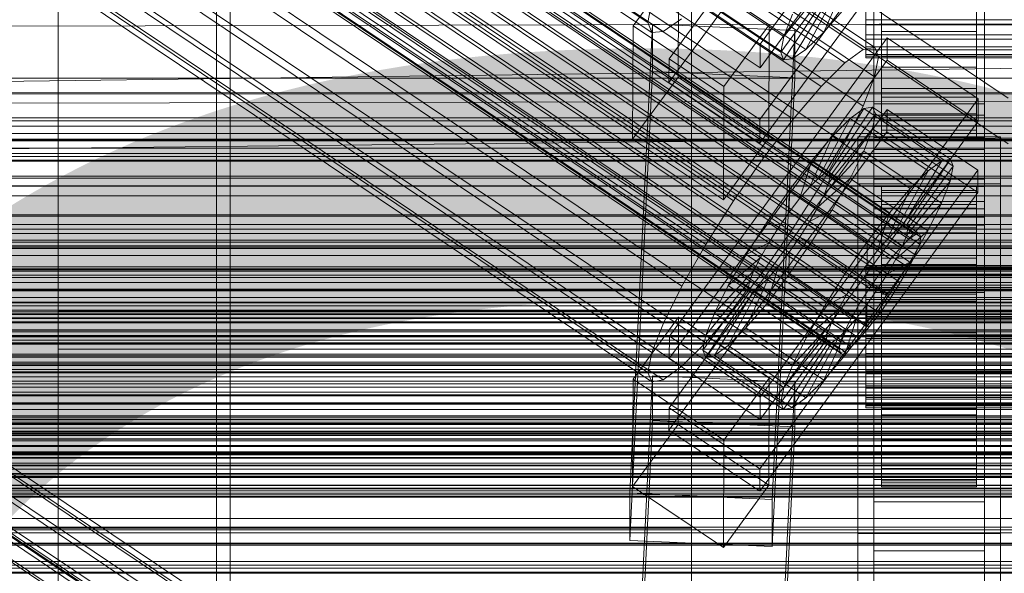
# Model space of a CAD drawing. Header units: millimetres. Extents: x -4395 to 65662, y -65530 to 6847.
# Tile 432 of 656: x -255 to -130, y -33286 to -33216. Entities that reach past the tile are written whole.
import ezdxf

# ---------------------------------------------------------------- set-up
doc = ezdxf.new("R2010")
doc.units = ezdxf.units.MM
for name, color, linetype, lineweight in [('COTAS_O', 1, 'Continuous', 0), ('COTAS_P', 1, 'Continuous', 0), ('frontal_C01', 7, 'Continuous', 0), ('frontal_C02', 7, 'Continuous', 0), ('frontal_C03', 7, 'Continuous', 0), ('frontal_dosificador', 7, 'Continuous', 0), ('frontal_secador', 7, 'Continuous', 0)]:
    doc.layers.add(name, color=color, linetype=linetype, lineweight=lineweight)
doc.dimstyles.new('R19_100', dxfattribs={"dimtxt": 250, "dimasz": 150, "dimexe": 150, "dimexo": 80, "dimgap": 100, "dimtad": 1, "dimtih": 1, "dimtoh": 1, "dimdsep": 46, "dimcen": 0.09, "dimadec": 0, "dimazin": 0, "dimtfac": 1, "dimtdec": 4, "dimtofl": 0, "dimtmove": 0, "dimatfit": 3, "dimfxl": 1, "dimtolj": 1, "dimtzin": 0, "dimarcsym": 0})

# ---------------------------------------------------------------- blocks, each defined once
blk = doc.blocks.new('DIM_R33_44')
at = {"layer": 'COTAS_P'}
for p, q in [((-150, -32200), (550, -32200)), ((550, -32200), (505, -32350)), ((550, -34800), (550, -32200)), ((550, -32200), (595, -32350)), ((550, -34800), (505, -34650)), ((550, -34800), (595, -34650)), ((-150, -34800), (550, -34800))]:
    blk.add_line(p, q, dxfattribs=at)
blk.add_text('2600 P', height=250, rotation=90, dxfattribs=at).set_placement((450, -33500))
blk = doc.blocks.new('DIM_R33_46')
at = {"layer": 'COTAS_O'}
for p, q in [((-650, -33700), (50, -33700)), ((50, -33700), (5, -33850)), ((50, -34900), (50, -33700)), ((50, -33700), (95, -33850)), ((50, -34900), (5, -34750)), ((50, -34900), (95, -34750)), ((-650, -34900), (50, -34900))]:
    blk.add_line(p, q, dxfattribs=at)
blk.add_text('1200 O', height=250, rotation=90, dxfattribs=at).set_placement((-50, -34300))

msp = doc.modelspace()

# ---------------------------------------------------------------- linework, layer by layer
at = {"layer": 'frontal_C01'}
for p, q in [((-332.629, -33095.655), (-148.32, -33219.524)), ((-331.181, -33095.391), (-146.872, -33219.26)), ((-330.692, -33096.566), (-146.383, -33220.436)), ((-334.938, -33097.342), (-150.629, -33221.211)), ((-355.53, -33099.219), (-141.731, -33242.907)), ((-355.017, -33099.125), (-141.218, -33242.813)), ((-331.197, -33099.102), (-146.887, -33222.971)), ((-356.348, -33099.816), (-142.549, -33243.505)), ((-355.022, -33100.44), (-141.224, -33244.128)), ((-354.844, -33099.541), (-141.045, -33243.23)), ((-337.95, -33100.335), (-153.641, -33224.205)), ((-357.415, -33100.877), (-143.617, -33244.565)), ((-355.541, -33101.759), (-141.742, -33245.447)), ((-358.659, -33102.328), (-144.861, -33246.017)), ((-332.659, -33102.824), (-148.35, -33226.694)), ((-146.196, -33247.76), (-359.995, -33104.072)), ((-356.363, -33103.409), (-142.565, -33247.097)), ((-341.461, -33104.432), (-157.152, -33228.301)), ((-357.434, -33105.277), (-143.635, -33248.965)), ((-361.332, -33105.989), (-147.533, -33249.677)), ((-362.578, -33107.948), (-148.779, -33251.636)), ((-358.68, -33107.236), (-144.881, -33250.924)), ((-334.981, -33107.481), (-150.672, -33231.35)), ((-360.017, -33109.153), (-146.218, -33252.841)), ((-160.922, -33233.222), (-345.231, -33109.353)), ((-363.648, -33109.816), (-149.85, -33253.504)), ((-364.471, -33111.466), (-150.672, -33255.154)), ((-361.352, -33110.896), (-147.554, -33254.584)), ((-364.989, -33112.785), (-151.191, -33256.473)), ((-362.596, -33112.348), (-148.798, -33256.036)), ((-338.003, -33112.753), (-153.694, -33236.622)), ((-365.168, -33113.683), (-151.369, -33257.372)), ((-364.995, -33114.1), (-151.196, -33257.788)), ((-364.482, -33114.006), (-150.683, -33257.694)), ((-363.664, -33113.408), (-149.865, -33257.097)), ((-349.002, -33114.762), (-164.693, -33238.631)), ((-341.52, -33118.282), (-157.211, -33242.151)), ((-352.519, -33120.291), (-168.21, -33244.16)), ((-345.291, -33123.691), (-160.982, -33247.56)), ((-355.541, -33125.563), (-171.232, -33249.432)), ((-349.061, -33128.612), (-164.752, -33252.481)), ((-357.863, -33130.219), (-173.554, -33254.089)), ((-352.572, -33132.708), (-168.263, -33256.578)), ((-359.326, -33133.942), (-175.016, -33257.811)), ((-359.83, -33136.477), (-175.521, -33260.347)), ((-355.584, -33135.702), (-171.275, -33259.571)), ((-359.341, -33137.653), (-175.032, -33261.522)), ((-357.893, -33137.388), (-173.584, -33261.258)), ((-130, -33225.672), (-228.298, -33159.609)), ((-228.298, -33159.609), (-228.298, -33285.886)), ((-228.298, -33291.645), (-228.298, -33165.368)), ((-228.298, -33165.368), (-130, -33231.431)), ((-172.809, -33255.757), (-145.277, -33218.045)), ((-145.289, -33220.868), (-145.277, -33218.045)), ((-145.277, -33218.045), (-133.809, -33225.753)), ((-150.629, -33221.211), (-148.32, -33219.524)), ((-148.32, -33219.524), (-146.872, -33219.26)), ((-146.872, -33219.26), (-146.383, -33220.436)), ((-145.289, -33220.868), (-172.821, -33258.579)), ((-153.641, -33224.205), (-150.629, -33221.211)), ((-146.383, -33220.436), (-146.887, -33222.971)), ((-133.821, -33228.575), (-145.289, -33220.868)), ((-332.629, -33221.933), (-148.32, -33345.802)), ((-331.181, -33221.668), (-146.872, -33345.538)), ((-334.938, -33223.619), (-150.629, -33347.489)), ((-330.692, -33222.844), (-146.383, -33346.713)), ((-146.887, -33222.971), (-148.35, -33226.694)), ((-157.152, -33228.301), (-153.641, -33224.205)), ((-331.197, -33225.379), (-146.887, -33349.249)), ((-133.809, -33225.753), (-161.341, -33263.464)), ((-133.809, -33225.753), (-133.821, -33228.575)), ((-337.95, -33226.613), (-153.641, -33350.482)), ((-172.847, -33264.789), (-145.315, -33227.077)), ((-153.199, -33235.2), (-148.226, -33226.984)), ((-152.686, -33235.106), (-147.143, -33226.786)), ((-148.35, -33226.694), (-150.672, -33231.35)), ((-148.226, -33226.984), (-149.953, -33228.246)), ((-147.143, -33226.786), (-148.226, -33226.984)), ((-148.226, -33226.984), (-138.396, -33233.591)), ((-147.143, -33226.786), (-137.313, -33233.393)), ((-146.777, -33227.666), (-147.143, -33226.786)), ((-145.327, -33229.9), (-145.315, -33227.077)), ((-145.315, -33227.077), (-133.847, -33234.785)), ((-161.353, -33266.287), (-133.821, -33228.575)), ((-160.922, -33233.222), (-157.152, -33228.301)), ((-154.017, -33235.797), (-149.953, -33228.246)), ((-152.513, -33235.522), (-146.777, -33227.666)), ((-149.953, -33228.246), (-152.207, -33230.485)), ((-149.953, -33228.246), (-140.123, -33234.852)), ((-147.155, -33229.562), (-146.777, -33227.666)), ((-147, -33230.629), (-147, -33227.806)), ((-147, -33227.806), (-133, -33227.806)), ((-147, -33273.855), (-147, -33227.806)), ((-146.777, -33227.666), (-136.948, -33234.272)), ((-133, -33227.806), (-133, -33230.629)), ((-133, -33227.806), (-133, -33273.855)), ((-332.659, -33229.102), (-148.35, -33352.971)), ((-145.327, -33229.9), (-172.859, -33267.611)), ((-152.692, -33236.421), (-147.155, -33229.562)), ((-148.249, -33232.347), (-147.155, -33229.562)), ((-147.155, -33229.562), (-137.325, -33236.169)), ((-133.859, -33237.607), (-145.327, -33229.9)), ((-155.085, -33236.858), (-152.207, -33230.485)), ((-152.207, -33230.485), (-154.833, -33233.55)), ((-152.207, -33230.485), (-142.377, -33237.092)), ((-133, -33230.629), (-147, -33230.629)), ((-147, -33230.629), (-147, -33276.677)), ((-133, -33276.677), (-133, -33230.629)), ((-150.672, -33231.35), (-153.694, -33236.622)), ((-153.21, -33237.74), (-148.249, -33232.347)), ((-149.985, -33235.83), (-148.249, -33232.347)), ((-148.249, -33232.347), (-138.419, -33238.954)), ((300, -33233.648), (-300, -33233.648)), ((-164.693, -33238.631), (-160.922, -33233.222)), ((-154.833, -33233.55), (-157.653, -33237.23)), ((-156.329, -33238.309), (-154.833, -33233.55)), ((-154.833, -33233.55), (-145.003, -33240.156)), ((-138.396, -33233.591), (-143.369, -33241.806)), ((-137.313, -33233.393), (-142.856, -33241.712)), ((-140.123, -33234.852), (-138.396, -33233.591)), ((-138.396, -33233.591), (-137.313, -33233.393)), ((-137.313, -33233.393), (-136.948, -33234.272)), ((-133.847, -33234.785), (-161.379, -33272.496)), ((-140.123, -33234.852), (-144.188, -33242.403)), ((-136.948, -33234.272), (-142.683, -33242.129)), ((-142.377, -33237.092), (-140.123, -33234.852)), ((-136.948, -33234.272), (-137.325, -33236.169)), ((-133.847, -33234.785), (-133.859, -33237.607)), ((-155.085, -33236.858), (-154.017, -33235.797)), ((-154.033, -33239.39), (-149.985, -33235.83)), ((-154.017, -33235.797), (-153.199, -33235.2)), ((-144.188, -33242.403), (-154.017, -33235.797)), ((-153.199, -33235.2), (-152.686, -33235.106)), ((-143.369, -33241.806), (-153.199, -33235.2)), ((-152.513, -33235.522), (-152.692, -33236.421)), ((-142.856, -33241.712), (-152.686, -33235.106)), ((-152.686, -33235.106), (-152.513, -33235.522)), ((-142.683, -33242.129), (-152.513, -33235.522)), ((-152.246, -33239.774), (-149.985, -33235.83)), ((-149.985, -33235.83), (-140.156, -33242.436)), ((-137.325, -33236.169), (-142.862, -33243.027)), ((-137.325, -33236.169), (-138.419, -33238.954)), ((-157.653, -33237.23), (-160.474, -33241.277)), ((-157.653, -33237.23), (-157.665, -33240.053)), ((-147.823, -33243.837), (-157.653, -33237.23)), ((-153.694, -33236.622), (-157.211, -33242.151)), ((-156.329, -33238.309), (-155.085, -33236.858)), ((-145.255, -33243.464), (-155.085, -33236.858)), ((-152.692, -33236.421), (-153.21, -33237.74)), ((-142.862, -33243.027), (-152.692, -33236.421)), ((-147, -33239.661), (-147, -33236.839)), ((-147, -33236.839), (-133, -33236.839)), ((-147, -33282.887), (-147, -33236.839)), ((-146, -33246.801), (-146, -33236.804)), ((-146, -33236.804), (-146, -33237.332)), ((-146, -33236.804), (-134, -33236.804)), ((-146, -33237.571), (-146, -33236.804)), ((-146, -33247.051), (-146, -33237.332)), ((-146, -33237.332), (-146, -33239.118)), ((-146, -33237.332), (-134, -33237.332)), ((-142.377, -33237.092), (-145.255, -33243.464)), ((-145.003, -33240.156), (-142.377, -33237.092)), ((-134, -33237.332), (-134, -33236.804)), ((-134, -33236.804), (-134, -33246.801)), ((-134, -33236.804), (-134, -33237.571)), ((-134, -33239.118), (-134, -33237.332)), ((-134, -33237.332), (-134, -33247.051)), ((-133, -33236.839), (-133, -33239.661)), ((-133, -33236.839), (-133, -33282.887)), ((300, -33238.029), (-300, -33238.029)), ((-168.21, -33244.16), (-164.693, -33238.631)), ((-161.391, -33275.319), (-133.859, -33237.607)), ((-157.665, -33240.053), (-156.329, -33238.309)), ((-146.499, -33244.916), (-156.329, -33238.309)), ((-153.21, -33237.74), (-154.033, -33239.39)), ((-143.38, -33244.346), (-153.21, -33237.74)), ((-146, -33247.164), (-146, -33237.571)), ((-146, -33237.571), (-134, -33237.571)), ((-146, -33239.58), (-146, -33237.571)), ((-134, -33237.571), (-134, -33247.164)), ((-134, -33237.571), (-134, -33239.58)), ((-154.033, -33239.39), (-155.103, -33241.258)), ((-155.103, -33241.258), (-152.246, -33239.774)), ((-154.877, -33243.91), (-152.246, -33239.774)), ((-144.203, -33245.996), (-154.033, -33239.39)), ((-152.246, -33239.774), (-142.416, -33246.38)), ((-133, -33239.661), (-147, -33239.661)), ((-147, -33239.661), (-147, -33285.709)), ((-146, -33247.897), (-146, -33239.118)), ((-146, -33239.118), (-146, -33242.04)), ((-146, -33239.118), (-134, -33239.118)), ((-146, -33248.116), (-146, -33239.58)), ((-146, -33239.58), (-134, -33239.58)), ((-146, -33242.694), (-146, -33239.58)), ((-138.419, -33238.954), (-143.38, -33244.346)), ((-138.419, -33238.954), (-140.156, -33242.436)), ((-134, -33242.04), (-134, -33239.118)), ((-134, -33239.118), (-134, -33247.897)), ((-134, -33239.58), (-134, -33248.116)), ((-134, -33239.58), (-134, -33242.694)), ((-133, -33285.709), (-133, -33239.661)), ((-159.001, -33241.97), (-157.665, -33240.053)), ((-157.665, -33240.053), (-147.835, -33246.659)), ((-147.823, -33243.837), (-145.003, -33240.156)), ((-145.003, -33240.156), (-146.499, -33244.916)), ((-160.474, -33241.277), (-163.105, -33245.413)), ((-157.211, -33242.151), (-160.982, -33247.56)), ((-159.001, -33241.97), (-160.474, -33241.277)), ((-160.474, -33241.277), (-150.644, -33247.883)), ((-160.247, -33243.929), (-159.001, -33241.97)), ((-149.171, -33248.576), (-159.001, -33241.97)), ((-155.103, -33241.258), (-156.35, -33243.217)), ((-145.274, -33247.864), (-155.103, -33241.258)), ((-146, -33249.282), (-146, -33242.04)), ((-146, -33242.04), (-146, -33245.901)), ((-146, -33242.04), (-134, -33242.04)), ((-144.188, -33242.403), (-145.255, -33243.464)), ((-140.156, -33242.436), (-144.203, -33245.996)), ((-143.369, -33241.806), (-144.188, -33242.403)), ((-142.856, -33241.712), (-143.369, -33241.806)), ((-142.862, -33243.027), (-142.683, -33242.129)), ((-142.683, -33242.129), (-142.856, -33241.712)), ((-140.156, -33242.436), (-142.416, -33246.38)), ((-134, -33245.901), (-134, -33242.04)), ((-134, -33242.04), (-134, -33249.282)), ((-156.35, -33243.217), (-157.686, -33245.134)), ((-156.35, -33243.217), (-154.877, -33243.91)), ((-146.52, -33249.823), (-156.35, -33243.217)), ((-145.255, -33243.464), (-146.499, -33244.916)), ((-146, -33249.591), (-146, -33242.694)), ((-146, -33242.694), (-134, -33242.694)), ((-146, -33246.702), (-146, -33242.694)), ((-143.617, -33244.565), (-142.549, -33243.505)), ((-143.38, -33244.346), (-142.862, -33243.027)), ((-142.549, -33243.505), (-141.731, -33242.907)), ((-141.731, -33242.907), (-141.218, -33242.813)), ((-141.045, -33243.23), (-141.224, -33244.128)), ((-141.218, -33242.813), (-141.045, -33243.23)), ((-134, -33242.694), (-134, -33249.591)), ((-134, -33242.694), (-134, -33246.702)), ((-171.232, -33249.432), (-168.21, -33244.16)), ((-160.247, -33243.929), (-163.105, -33245.413)), ((-161.318, -33245.797), (-160.247, -33243.929)), ((-150.417, -33250.535), (-160.247, -33243.929)), ((-157.698, -33247.956), (-154.877, -33243.91)), ((-154.877, -33243.91), (-145.047, -33250.516)), ((-150.644, -33247.883), (-147.823, -33243.837)), ((-147.835, -33246.659), (-147.823, -33243.837)), ((-146.499, -33244.916), (-147.835, -33246.659)), ((-144.861, -33246.017), (-143.617, -33244.565)), ((-144.203, -33245.996), (-143.38, -33244.346)), ((-141.224, -33244.128), (-141.742, -33245.447)), ((-163.105, -33245.413), (-165.365, -33249.356)), ((-161.318, -33245.797), (-165.365, -33249.356)), ((-163.105, -33245.413), (-153.275, -33252.019)), ((-162.14, -33247.447), (-161.318, -33245.797)), ((-151.488, -33252.403), (-161.318, -33245.797)), ((-157.686, -33245.134), (-159.022, -33246.877)), ((-157.686, -33245.134), (-157.698, -33247.956)), ((-147.856, -33251.74), (-157.686, -33245.134)), ((-146.196, -33247.76), (-144.861, -33246.017)), ((-146, -33251.11), (-146, -33245.901)), ((-146, -33245.901), (-146, -33250.436)), ((-146, -33245.901), (-134, -33245.901)), ((-145.274, -33247.864), (-144.203, -33245.996)), ((-141.742, -33245.447), (-142.565, -33247.097)), ((-134, -33250.436), (-134, -33245.901)), ((-134, -33245.901), (-134, -33251.11)), ((-162.14, -33247.447), (-167.102, -33252.839)), ((-162.659, -33248.766), (-162.14, -33247.447)), ((-152.311, -33254.053), (-162.14, -33247.447)), ((-159.022, -33246.877), (-160.518, -33251.637)), ((-159.022, -33246.877), (-160.266, -33248.329)), ((-149.192, -33253.483), (-159.022, -33246.877)), ((-147.835, -33246.659), (-149.171, -33248.576)), ((-148, -33247.164), (-148, -33246.801)), ((-148, -33246.801), (-148, -33247.051)), ((-148, -33246.801), (148, -33246.801)), ((-148, -33247.051), (-148, -33247.897)), ((-148, -33247.051), (148, -33247.051)), ((-148, -33248.116), (-148, -33247.164)), ((-148, -33247.164), (148, -33247.164)), ((-146, -33251.49), (-146, -33246.702)), ((-146, -33246.702), (-134, -33246.702)), ((-146, -33251.329), (-146, -33246.702)), ((-146, -33247.051), (-146, -33246.801)), ((-134, -33246.801), (-146, -33246.801)), ((-146, -33246.801), (-146, -33247.164)), ((-146, -33247.897), (-146, -33247.051)), ((-134, -33247.051), (-146, -33247.051)), ((-134, -33247.164), (-146, -33247.164)), ((-146, -33247.164), (-146, -33248.116)), ((-142.416, -33246.38), (-145.274, -33247.864)), ((-142.416, -33246.38), (-145.047, -33250.516)), ((-142.565, -33247.097), (-143.635, -33248.965)), ((-134, -33246.702), (-134, -33251.49)), ((-134, -33246.702), (-134, -33251.329)), ((-134, -33246.801), (-134, -33247.051)), ((-134, -33247.164), (-134, -33246.801)), ((-134, -33247.051), (-134, -33247.897)), ((-134, -33248.116), (-134, -33247.164)), ((-160.982, -33247.56), (-164.752, -33252.481)), ((-160.266, -33248.329), (-163.144, -33254.701)), ((-160.266, -33248.329), (-161.333, -33249.389)), ((-160.518, -33251.637), (-157.698, -33247.956)), ((-150.436, -33254.935), (-160.266, -33248.329)), ((-157.698, -33247.956), (-147.868, -33254.562)), ((-153.275, -33252.019), (-150.644, -33247.883)), ((-150.644, -33247.883), (-149.171, -33248.576)), ((-149.171, -33248.576), (-150.417, -33250.535)), ((-148, -33247.897), (-148, -33249.282)), ((-148, -33247.897), (148, -33247.897)), ((-148, -33249.591), (-148, -33248.116)), ((-148, -33248.116), (148, -33248.116)), ((-147.533, -33249.677), (-146.196, -33247.76)), ((-146.52, -33249.823), (-145.274, -33247.864)), ((-146, -33249.282), (-146, -33247.897)), ((-134, -33247.897), (-146, -33247.897)), ((-134, -33248.116), (-146, -33248.116)), ((-146, -33248.116), (-146, -33249.591)), ((-134, -33247.897), (-134, -33249.282)), ((-134, -33249.591), (-134, -33248.116)), ((-173.554, -33254.089), (-171.232, -33249.432)), ((-162.837, -33249.664), (-168.573, -33257.521)), ((-162.659, -33248.766), (-168.196, -33255.624)), ((-165.365, -33249.356), (-167.102, -33252.839)), ((-161.333, -33249.389), (-165.397, -33256.941)), ((-165.365, -33249.356), (-155.535, -33255.963)), ((-162.837, -33249.664), (-162.659, -33248.766)), ((-162.664, -33250.081), (-162.837, -33249.664)), ((-153.008, -33256.27), (-162.837, -33249.664)), ((-152.829, -33255.372), (-162.659, -33248.766)), ((-161.333, -33249.389), (-162.151, -33249.987)), ((-151.503, -33255.996), (-161.333, -33249.389)), ((-148.779, -33251.636), (-147.533, -33249.677)), ((-148, -33249.282), (-148, -33251.11)), ((-148, -33249.282), (148, -33249.282)), ((-148, -33251.49), (-148, -33249.591)), ((-148, -33249.591), (148, -33249.591)), ((-147.856, -33251.74), (-146.52, -33249.823)), ((-145.047, -33250.516), (-146.52, -33249.823)), ((-146, -33251.11), (-146, -33249.282)), ((-134, -33249.282), (-146, -33249.282)), ((-134, -33249.591), (-146, -33249.591)), ((-146, -33249.591), (-146, -33251.49)), ((-143.635, -33248.965), (-144.881, -33250.924)), ((-134, -33249.282), (-134, -33251.11)), ((-134, -33251.49), (-134, -33249.591)), ((-162.664, -33250.081), (-168.208, -33258.4)), ((-162.151, -33249.987), (-167.125, -33258.202)), ((-162.151, -33249.987), (-162.664, -33250.081)), ((-152.835, -33256.687), (-162.664, -33250.081)), ((-152.321, -33256.593), (-162.151, -33249.987)), ((-153.275, -33252.019), (-150.417, -33250.535)), ((-150.417, -33250.535), (-151.488, -33252.403)), ((-148, -33251.11), (-148, -33253.258)), ((-148, -33251.11), (148, -33251.11)), ((-145.047, -33250.516), (-147.868, -33254.562)), ((-144.881, -33250.924), (-146.218, -33252.841)), ((-146, -33250.436), (-146, -33253.258)), ((-134, -33250.436), (-146, -33250.436)), ((-146, -33250.436), (-146, -33255.336)), ((-146, -33253.258), (-146, -33251.11)), ((-134, -33251.11), (-146, -33251.11)), ((-134, -33253.258), (-134, -33250.436)), ((-134, -33255.336), (-134, -33250.436)), ((-134, -33251.11), (-134, -33253.258)), ((-163.144, -33254.701), (-160.518, -33251.637)), ((-160.518, -33251.637), (-150.688, -33258.243)), ((-155.535, -33255.963), (-153.275, -33252.019)), ((-155.535, -33255.963), (-151.488, -33252.403)), ((-151.488, -33252.403), (-152.311, -33254.053)), ((-149.85, -33253.504), (-148.779, -33251.636)), ((-149.192, -33253.483), (-147.856, -33251.74)), ((-148, -33253.681), (-148, -33251.49)), ((-148, -33251.49), (148, -33251.49)), ((-147.868, -33254.562), (-147.856, -33251.74)), ((-146, -33253.681), (-146, -33251.329)), ((-146, -33251.329), (-134, -33251.329)), ((-146, -33256.261), (-146, -33251.329)), ((-134, -33251.49), (-146, -33251.49)), ((-146, -33251.49), (-146, -33253.681)), ((-134, -33251.329), (-134, -33253.681)), ((-134, -33251.329), (-134, -33256.261)), ((-134, -33253.681), (-134, -33251.49)), ((300, -33252.681), (-300, -33252.681)), ((250, -33252.594), (-250, -33252.594)), ((-250, -33252.594), (-250, -35948.128)), ((-250, -33252.594), (-250, -33257.389)), ((-177.394, -33261.195), (-171.658, -33253.339)), ((-171.715, -33266.887), (-171.658, -33253.339)), ((-171.658, -33253.339), (-160.19, -33261.046)), ((-164.752, -33252.481), (-168.263, -33256.578)), ((-167.102, -33252.839), (-168.196, -33255.624)), ((-167.102, -33252.839), (-157.272, -33259.446)), ((-150.688, -33258.243), (-149.192, -33253.483)), ((-150.672, -33255.154), (-149.85, -33253.504)), ((-150.436, -33254.935), (-149.192, -33253.483)), ((-148, -33253.258), (-148, -33255.579)), ((148, -33253.258), (-148, -33253.258)), ((-148, -33256.018), (-148, -33253.681)), ((-148, -33253.681), (148, -33253.681)), ((-146.218, -33252.841), (-147.554, -33254.584)), ((-146, -33253.258), (-134, -33253.258)), ((-146, -33255.579), (-146, -33253.258)), ((-134, -33253.681), (-146, -33253.681)), ((-146, -33253.681), (-146, -33256.018)), ((-134, -33253.258), (-134, -33255.579)), ((-134, -33256.018), (-134, -33253.681)), ((-175.016, -33257.811), (-173.554, -33254.089)), ((-165.397, -33256.941), (-163.144, -33254.701)), ((-163.144, -33254.701), (-153.314, -33261.308)), ((-157.272, -33259.446), (-152.311, -33254.053)), ((-152.311, -33254.053), (-152.829, -33255.372)), ((-147.868, -33254.562), (-150.688, -33258.243)), ((-147.554, -33254.584), (-148.798, -33256.036)), ((300, -33254.949), (-300, -33254.949)), ((-172.809, -33255.757), (-172.821, -33258.579)), ((-161.341, -33263.464), (-172.809, -33255.757)), ((-168.196, -33255.624), (-168.573, -33257.521)), ((-168.196, -33255.624), (-158.366, -33262.23)), ((-158.366, -33262.23), (-152.829, -33255.372)), ((-157.272, -33259.446), (-155.535, -33255.963)), ((-155.567, -33263.547), (-151.503, -33255.996)), ((-153.314, -33261.308), (-150.436, -33254.935)), ((-152.829, -33255.372), (-153.008, -33256.27)), ((-152.321, -33256.593), (-151.503, -33255.996)), ((-151.503, -33255.996), (-150.436, -33254.935)), ((-151.191, -33256.473), (-150.672, -33255.154)), ((-148.798, -33256.036), (-149.865, -33257.097)), ((-148, -33255.579), (-148, -33257.916)), ((-148, -33255.579), (148, -33255.579)), ((-148, -33258.339), (-148, -33256.018)), ((-148, -33256.018), (148, -33256.018)), ((-146, -33255.579), (-146, -33255.336)), ((-146, -33255.336), (-146, -33260.268)), ((-146, -33255.336), (-134, -33255.336)), ((-146, -33257.916), (-146, -33255.579)), ((-134, -33255.579), (-146, -33255.579)), ((-146, -33256.018), (-146, -33256.261)), ((-134, -33256.018), (-146, -33256.018)), ((-146, -33256.018), (-146, -33258.339)), ((-134, -33260.268), (-134, -33255.336)), ((-134, -33255.336), (-134, -33255.579)), ((-134, -33255.579), (-134, -33257.916)), ((-134, -33256.261), (-134, -33256.018)), ((-134, -33258.339), (-134, -33256.018)), ((-250, -35952.922), (-250, -33257.389)), ((-250, -33257.389), (250, -33257.389)), ((-168.263, -33256.578), (-171.275, -33259.571)), ((-167.125, -33258.202), (-165.397, -33256.941)), ((-165.397, -33256.941), (-155.567, -33263.547)), ((-158.743, -33264.127), (-153.008, -33256.27)), ((-158.378, -33265.006), (-152.835, -33256.687)), ((-157.295, -33264.809), (-152.321, -33256.593)), ((-153.008, -33256.27), (-152.835, -33256.687)), ((-152.835, -33256.687), (-152.321, -33256.593)), ((-151.369, -33257.372), (-151.191, -33256.473)), ((-151.196, -33257.788), (-151.369, -33257.372)), ((-149.865, -33257.097), (-150.683, -33257.694)), ((-146, -33256.261), (-134, -33256.261)), ((-146, -33261.161), (-146, -33256.261)), ((-134, -33256.261), (-134, -33261.161)), ((-175.521, -33260.347), (-175.016, -33257.811)), ((-172.821, -33258.579), (-161.353, -33266.287)), ((-168.573, -33257.521), (-168.208, -33258.4)), ((-168.573, -33257.521), (-158.743, -33264.127)), ((-168.208, -33258.4), (-167.125, -33258.202)), ((-168.208, -33258.4), (-158.378, -33265.006)), ((-167.125, -33258.202), (-157.295, -33264.809)), ((-150.688, -33258.243), (-153.314, -33261.308)), ((-150.683, -33257.694), (-151.196, -33257.788)), ((-148, -33257.916), (-148, -33260.107)), ((-148, -33257.916), (148, -33257.916)), ((-148, -33260.487), (-148, -33258.339)), ((-148, -33258.339), (148, -33258.339)), ((-146, -33260.107), (-146, -33257.916)), ((-146, -33257.916), (-146, -33260.268)), ((-134, -33257.916), (-146, -33257.916)), ((-146, -33258.339), (-146, -33261.161)), ((-134, -33258.339), (-146, -33258.339)), ((-146, -33258.339), (-146, -33260.487)), ((-134, -33260.268), (-134, -33257.916)), ((-134, -33257.916), (-134, -33260.107)), ((-134, -33261.161), (-134, -33258.339)), ((-134, -33260.487), (-134, -33258.339)), ((-171.275, -33259.571), (-173.584, -33261.258)), ((-158.366, -33262.23), (-157.272, -33259.446)), ((300, -33259.947), (-300, -33259.947)), ((-177.811, -33320.308), (-174.943, -33260.745)), ((-175.032, -33261.522), (-175.521, -33260.347)), ((-174.943, -33266.391), (-174.943, -33260.745)), ((-174.943, -33260.745), (-156.962, -33261.542)), ((-160.19, -33261.046), (-165.926, -33268.903)), ((-160.19, -33261.046), (-160.247, -33274.594)), ((-148, -33260.107), (-148, -33262.006)), ((-148, -33260.107), (148, -33260.107)), ((-148, -33262.316), (-148, -33260.487)), ((-148, -33260.487), (148, -33260.487)), ((-146, -33262.006), (-146, -33260.107)), ((-146, -33260.107), (-146, -33264.895)), ((-134, -33260.107), (-146, -33260.107)), ((-146, -33260.268), (-146, -33264.895)), ((-146, -33260.268), (-134, -33260.268)), ((-146, -33260.487), (-146, -33265.696)), ((-134, -33260.487), (-146, -33260.487)), ((-146, -33260.487), (-146, -33262.316)), ((-134, -33264.895), (-134, -33260.107)), ((-134, -33260.107), (-134, -33262.006)), ((-134, -33264.895), (-134, -33260.268)), ((-134, -33265.696), (-134, -33260.487)), ((-134, -33262.316), (-134, -33260.487)), ((-177.394, -33261.195), (-177.451, -33274.743)), ((-165.926, -33268.903), (-177.394, -33261.195)), ((-173.584, -33261.258), (-175.032, -33261.522)), ((-156.962, -33261.542), (-159.83, -33321.105)), ((-158.743, -33264.127), (-158.366, -33262.23)), ((-156.962, -33261.542), (-156.962, -33267.188)), ((-153.314, -33261.308), (-155.567, -33263.547)), ((-148, -33262.006), (-148, -33263.481)), ((-148, -33262.006), (148, -33262.006)), ((-148, -33263.7), (-148, -33262.316)), ((-148, -33262.316), (148, -33262.316)), ((-146, -33261.161), (-134, -33261.161)), ((-146, -33265.696), (-146, -33261.161)), ((-146, -33263.481), (-146, -33262.006)), ((-146, -33262.006), (-146, -33268.903)), ((-134, -33262.006), (-146, -33262.006)), ((-146, -33262.316), (-146, -33269.557)), ((-134, -33262.316), (-146, -33262.316)), ((-146, -33262.316), (-146, -33263.7)), ((-134, -33261.161), (-134, -33265.696)), ((-134, -33268.903), (-134, -33262.006)), ((-134, -33262.006), (-134, -33263.481)), ((-134, -33269.557), (-134, -33262.316)), ((-134, -33263.7), (-134, -33262.316)), ((-161.353, -33266.287), (-161.341, -33263.464)), ((-155.567, -33263.547), (-157.295, -33264.809)), ((-148, -33263.481), (-148, -33264.433)), ((-148, -33263.481), (148, -33263.481)), ((-146, -33264.433), (-146, -33263.481)), ((-146, -33263.481), (-146, -33272.017)), ((-134, -33263.481), (-146, -33263.481)), ((-134, -33272.017), (-134, -33263.481)), ((-134, -33263.481), (-134, -33264.433)), ((-172.847, -33264.789), (-172.859, -33267.611)), ((-161.379, -33272.496), (-172.847, -33264.789)), ((-158.378, -33265.006), (-158.743, -33264.127)), ((-157.295, -33264.809), (-158.378, -33265.006)), ((-148, -33264.546), (-148, -33263.7)), ((-148, -33263.7), (148, -33263.7)), ((-148, -33264.433), (-148, -33264.796)), ((-148, -33264.433), (148, -33264.433)), ((-148, -33264.796), (-148, -33264.546)), ((-148, -33264.546), (148, -33264.546)), ((-148, -33264.796), (148, -33264.796)), ((-146, -33263.7), (-146, -33272.479)), ((-134, -33263.7), (-146, -33263.7)), ((-146, -33263.7), (-146, -33264.546)), ((-146, -33264.796), (-146, -33264.433)), ((-146, -33264.433), (-146, -33274.026)), ((-134, -33264.433), (-146, -33264.433)), ((-146, -33264.546), (-146, -33274.265)), ((-134, -33264.546), (-146, -33264.546)), ((-146, -33264.546), (-146, -33264.796)), ((-146, -33264.796), (-146, -33274.793)), ((-134, -33264.796), (-146, -33264.796)), ((-134, -33272.479), (-134, -33263.7)), ((-134, -33264.546), (-134, -33263.7)), ((-134, -33274.026), (-134, -33264.433)), ((-134, -33264.433), (-134, -33264.796)), ((-134, -33274.265), (-134, -33264.546)), ((-134, -33264.796), (-134, -33264.546)), ((-134, -33274.793), (-134, -33264.796)), ((-146, -33264.895), (-146, -33268.903)), ((-146, -33264.895), (-134, -33264.895)), ((-146, -33265.696), (-134, -33265.696)), ((-146, -33269.557), (-146, -33265.696)), ((-134, -33268.903), (-134, -33264.895)), ((-134, -33265.696), (-134, -33269.557)), ((-177.811, -33325.954), (-174.943, -33266.391)), ((-171.715, -33266.887), (-177.451, -33274.743)), ((-156.962, -33267.188), (-174.943, -33266.391)), ((-160.247, -33274.594), (-171.715, -33266.887)), ((-159.83, -33326.751), (-156.962, -33267.188)), ((-172.859, -33267.611), (-161.391, -33275.319)), ((-165.983, -33282.451), (-165.926, -33268.903)), ((-146, -33268.903), (-146, -33272.017)), ((-146, -33268.903), (-134, -33268.903)), ((-146, -33269.557), (-134, -33269.557)), ((-146, -33272.479), (-146, -33269.557)), ((-134, -33272.017), (-134, -33268.903)), ((-134, -33269.557), (-134, -33272.479)), ((-147, -33284.637), (-147, -33271.089)), ((-147, -33271.089), (-133, -33271.089)), ((-147, -33280.683), (-147, -33271.089)), ((-133, -33271.089), (-133, -33284.637)), ((-133, -33271.089), (-133, -33280.683)), ((-146, -33272.017), (-146, -33274.026)), ((-146, -33272.017), (-134, -33272.017)), ((-134, -33274.026), (-134, -33272.017)), ((-161.391, -33275.319), (-161.379, -33272.496)), ((-146, -33272.479), (-134, -33272.479)), ((-146, -33274.265), (-146, -33272.479)), ((-134, -33272.479), (-134, -33274.265)), ((-177.451, -33274.743), (-165.983, -33282.451)), ((-165.983, -33282.451), (-160.247, -33274.594)), ((-133, -33273.855), (-147, -33273.855)), ((-147, -33273.855), (-147, -33276.677)), ((-146, -33274.026), (-146, -33274.793)), ((-146, -33274.026), (-134, -33274.026)), ((-146, -33274.265), (-134, -33274.265)), ((-146, -33274.793), (-146, -33274.265)), ((-146, -33274.793), (-134, -33274.793)), ((-134, -33274.793), (-134, -33274.026)), ((-134, -33274.265), (-134, -33274.793)), ((-133, -33276.677), (-133, -33273.855)), ((-149, -33280.686), (-149, -33275.041)), ((-149, -33275.041), (-131, -33275.041)), ((-149, -33320.705), (-149, -33275.041)), ((-131, -33275.041), (-131, -33280.686)), ((-131, -33275.041), (-131, -33320.705)), ((-147, -33276.677), (-133, -33276.677)), ((-131, -33280.686), (-149, -33280.686)), ((-149, -33326.35), (-149, -33280.686)), ((-133, -33280.683), (-147, -33280.683)), ((-147, -33280.683), (-147, -33294.231)), ((-133, -33294.231), (-133, -33280.683)), ((-131, -33326.35), (-131, -33280.686)), ((-133, -33282.887), (-147, -33282.887)), ((-147, -33282.887), (-147, -33285.709)), ((-133, -33285.709), (-133, -33282.887)), ((-133, -33284.637), (-147, -33284.637)), ((-147, -33284.637), (-147, -33294.231)), ((-133, -33294.231), (-133, -33284.637)), ((-147, -33285.709), (-133, -33285.709))]:
    msp.add_line(p, q, dxfattribs=at)
at = {"layer": 'frontal_C02'}
for p, q in [((-250, -32921.727), (-250, -35767.183)), ((-250, -35771.953), (-250, -32926.497)), ((-359.83, -33092.846), (-175.521, -33216.101)), ((-359.341, -33094.129), (-175.032, -33217.384)), ((-357.893, -33093.972), (-173.584, -33217.226)), ((-228.298, -33115.864), (-228.298, -33293.718)), ((-228.298, -33299.448), (-228.298, -33121.594)), ((-133.809, -33181.319), (-161.341, -33218.842)), ((-172.847, -33220.71), (-145.315, -33183.188)), ((-147, -33229.18), (-147, -33183.362)), ((-133, -33183.362), (-133, -33229.18)), ((-161.353, -33221.822), (-133.821, -33184.3)), ((-145.327, -33186.168), (-172.859, -33223.691)), ((-147, -33186.342), (-147, -33232.161)), ((-133, -33232.161), (-133, -33186.342)), ((-133.847, -33190.857), (-161.379, -33228.38)), ((-161.391, -33231.36), (-133.859, -33193.838)), ((-147, -33238.718), (-147, -33192.9)), ((-133, -33192.9), (-133, -33238.718)), ((-147, -33195.88), (-147, -33241.698)), ((-133, -33241.698), (-133, -33195.88)), ((-177.394, -33216.532), (-171.658, -33208.715)), ((-171.715, -33223.022), (-171.658, -33208.715)), ((-171.658, -33208.715), (-160.19, -33216.384)), ((-161.341, -33218.842), (-172.809, -33211.173)), ((-168.196, -33211.317), (-158.366, -33217.891)), ((-163.144, -33210.767), (-153.314, -33217.341)), ((-158.366, -33217.891), (-152.829, -33211.112)), ((-153.314, -33217.341), (-150.436, -33210.851)), ((-158.743, -33219.863), (-153.008, -33212.046)), ((-158.378, -33220.822), (-152.835, -33212.5)), ((-157.295, -33220.704), (-152.321, -33212.444)), ((-155.567, -33219.517), (-151.503, -33211.882)), ((-146, -33217.239), (-146, -33212.352)), ((-134, -33212.352), (-134, -33217.239)), ((-175.521, -33216.101), (-175.016, -33213.465)), ((-168.573, -33213.289), (-158.743, -33219.863)), ((-165.397, -33212.943), (-155.567, -33219.517)), ((-148, -33213.548), (-148, -33215.754)), ((-146, -33215.754), (-146, -33213.548)), ((-134, -33213.548), (-134, -33215.754)), ((-172.821, -33214.153), (-161.353, -33221.822)), ((-168.208, -33214.249), (-158.378, -33220.822)), ((-167.125, -33214.131), (-157.295, -33220.704)), ((-158.366, -33217.891), (-157.272, -33215.041)), ((-150.688, -33214.324), (-153.314, -33217.341)), ((-148, -33216.39), (-148, -33214.258)), ((-146, -33214.258), (-146, -33217.239)), ((-146, -33214.258), (-146, -33216.39)), ((-134, -33217.239), (-134, -33214.258)), ((-134, -33216.39), (-134, -33214.258)), ((-177.811, -33275.591), (-174.943, -33216.325)), ((-175.032, -33217.384), (-175.521, -33216.101)), ((-174.943, -33222.288), (-174.943, -33216.325)), ((-174.943, -33216.325), (-156.962, -33217.118)), ((-171.275, -33215.639), (-173.584, -33217.226)), ((-148, -33215.754), (-148, -33217.674)), ((-148, -33215.754), (148, -33215.754)), ((-146, -33215.74), (-146, -33220.396)), ((-146, -33217.674), (-146, -33215.754)), ((-146, -33215.754), (-146, -33220.396)), ((-134, -33215.754), (-146, -33215.754)), ((-134, -33220.396), (-134, -33215.74)), ((-134, -33220.396), (-134, -33215.754)), ((-134, -33215.754), (-134, -33217.674)), ((-177.394, -33216.532), (-177.451, -33230.839)), ((-165.926, -33224.201), (-177.394, -33216.532)), ((-173.584, -33217.226), (-175.032, -33217.384)), ((-160.19, -33216.384), (-165.926, -33224.201)), ((-160.19, -33216.384), (-160.247, -33230.691)), ((-156.962, -33217.118), (-159.83, -33276.384)), ((-156.962, -33217.118), (-156.962, -33223.08)), ((-153.314, -33217.341), (-155.567, -33219.517)), ((-148, -33218.194), (-148, -33216.39)), ((-148, -33216.39), (148, -33216.39)), ((-146, -33216.39), (-146, -33221.74)), ((-134, -33216.39), (-146, -33216.39)), ((-146, -33216.39), (-146, -33218.194)), ((-146, -33217.239), (-134, -33217.239)), ((-146, -33221.74), (-146, -33217.239)), ((-134, -33221.74), (-134, -33216.39)), ((-134, -33218.194), (-134, -33216.39)), ((-134, -33217.239), (-134, -33221.74)), ((-161.353, -33221.822), (-161.341, -33218.842)), ((-158.743, -33219.863), (-158.366, -33217.891)), ((-148, -33217.674), (-148, -33219.18)), ((-148, -33217.674), (148, -33217.674)), ((-148, -33219.547), (-148, -33218.194)), ((-148, -33218.194), (148, -33218.194)), ((-146, -33219.18), (-146, -33217.674)), ((-146, -33217.674), (-146, -33224.451)), ((-134, -33217.674), (-146, -33217.674)), ((-146, -33218.194), (-146, -33225.548)), ((-134, -33218.194), (-146, -33218.194)), ((-146, -33218.194), (-146, -33219.547)), ((-134, -33224.451), (-134, -33217.674)), ((-134, -33217.674), (-134, -33219.18)), ((-134, -33225.548), (-134, -33218.194)), ((-134, -33219.547), (-134, -33218.194)), ((-158.378, -33220.822), (-158.743, -33219.863)), ((-155.567, -33219.517), (-157.295, -33220.704)), ((-148, -33219.18), (-148, -33220.167)), ((-148, -33219.18), (148, -33219.18)), ((-148, -33220.357), (-148, -33219.547)), ((-148, -33219.547), (148, -33219.547)), ((-146, -33220.167), (-146, -33219.18)), ((-146, -33219.18), (-146, -33227.628)), ((-134, -33219.18), (-146, -33219.18)), ((-146, -33219.547), (-146, -33228.404)), ((-134, -33219.547), (-146, -33219.547)), ((-146, -33219.547), (-146, -33220.357)), ((-134, -33227.628), (-134, -33219.18)), ((-134, -33219.18), (-134, -33220.167)), ((-134, -33228.404), (-134, -33219.547)), ((-134, -33220.357), (-134, -33219.547)), ((-172.847, -33220.71), (-172.859, -33223.691)), ((-161.379, -33228.38), (-172.847, -33220.71)), ((-157.295, -33220.704), (-158.378, -33220.822)), ((-148, -33220.167), (-148, -33220.568)), ((-148, -33220.167), (148, -33220.167)), ((-148, -33220.568), (-148, -33220.357)), ((-148, -33220.357), (148, -33220.357)), ((-148, -33220.568), (148, -33220.568)), ((-146, -33220.568), (-146, -33220.167)), ((-146, -33220.167), (-146, -33229.712)), ((-134, -33220.167), (-146, -33220.167)), ((-146, -33220.357), (-146, -33230.114)), ((-134, -33220.357), (-146, -33220.357)), ((-146, -33220.357), (-146, -33220.568)), ((-146, -33220.396), (-146, -33224.451)), ((-146, -33220.396), (-134, -33220.396)), ((-146, -33220.568), (-146, -33230.56)), ((-134, -33220.568), (-146, -33220.568)), ((-134, -33229.712), (-134, -33220.167)), ((-134, -33220.167), (-134, -33220.568)), ((-134, -33230.114), (-134, -33220.357)), ((-134, -33220.568), (-134, -33220.357)), ((-134, -33224.451), (-134, -33220.396)), ((-134, -33230.56), (-134, -33220.568)), ((-177.811, -33281.553), (-174.943, -33222.288)), ((-156.962, -33223.08), (-174.943, -33222.288)), ((-146, -33221.74), (-134, -33221.74)), ((-146, -33225.548), (-146, -33221.74)), ((-134, -33221.74), (-134, -33225.548)), ((-171.715, -33223.022), (-177.451, -33230.839)), ((-172.859, -33223.691), (-161.391, -33231.36)), ((-160.247, -33230.691), (-171.715, -33223.022)), ((-159.83, -33282.346), (-156.962, -33223.08)), ((-165.983, -33238.508), (-165.926, -33224.201)), ((-146, -33224.451), (-146, -33227.628)), ((-146, -33224.451), (-134, -33224.451)), ((-134, -33227.628), (-134, -33224.451)), ((-146, -33225.548), (-134, -33225.548)), ((-146, -33228.404), (-146, -33225.548)), ((-134, -33225.548), (-134, -33228.404)), ((-147, -33240.684), (-147, -33226.377)), ((-147, -33226.377), (-133, -33226.377)), ((-147, -33235.923), (-147, -33226.377)), ((-133, -33226.377), (-133, -33240.684)), ((-133, -33226.377), (-133, -33235.923)), ((-161.391, -33231.36), (-161.379, -33228.38)), ((-146, -33227.628), (-146, -33229.712)), ((-146, -33227.628), (-134, -33227.628)), ((-146, -33228.404), (-134, -33228.404)), ((-146, -33230.114), (-146, -33228.404)), ((-134, -33229.712), (-134, -33227.628)), ((-134, -33228.404), (-134, -33230.114)), ((-332.629, -33229.864), (-148.32, -33353.118)), ((-331.181, -33229.706), (-146.872, -33352.961)), ((-133, -33229.18), (-147, -33229.18)), ((-147, -33229.18), (-147, -33232.161)), ((-146, -33229.712), (-146, -33230.56)), ((-146, -33229.712), (-134, -33229.712)), ((-134, -33230.56), (-134, -33229.712)), ((-133, -33232.161), (-133, -33229.18)), ((-330.692, -33230.989), (-146.383, -33354.244)), ((-177.451, -33230.839), (-165.983, -33238.508)), ((-165.983, -33238.508), (-160.247, -33230.691)), ((-149, -33236.511), (-149, -33230.55)), ((-149, -33230.55), (-131, -33230.55)), ((-149, -33275.986), (-149, -33230.55)), ((-146, -33230.114), (-134, -33230.114)), ((-146, -33230.56), (-146, -33230.114)), ((-146, -33230.56), (-134, -33230.56)), ((-134, -33230.114), (-134, -33230.56)), ((-131, -33230.55), (-131, -33236.511)), ((-131, -33230.55), (-131, -33275.986)), ((-334.938, -33231.451), (-150.629, -33354.706)), ((-147, -33232.161), (-133, -33232.161)), ((-331.197, -33233.625), (-146.887, -33356.88)), ((-133, -33235.923), (-147, -33235.923)), ((-147, -33235.923), (-147, -33250.229)), ((-133, -33250.229), (-133, -33235.923)), ((-131, -33236.511), (-149, -33236.511)), ((-149, -33281.947), (-149, -33236.511)), ((-131, -33281.947), (-131, -33236.511)), ((-133, -33238.718), (-147, -33238.718)), ((-147, -33238.718), (-147, -33241.698)), ((-133, -33241.698), (-133, -33238.718)), ((-133, -33240.684), (-147, -33240.684)), ((-147, -33240.684), (-147, -33250.229)), ((-133, -33250.229), (-133, -33240.684)), ((-311.15, -33241.621), (311.15, -33241.621)), ((-311.15, -33242.218), (311.15, -33242.218)), ((-147, -33241.698), (-133, -33241.698)), ((-311.15, -33242.755), (311.15, -33242.755)), ((-307, -33243.62), (307, -33243.62)), ((-311.15, -33244.503), (311.15, -33244.503)), ((307, -33244.514), (-307, -33244.514)), ((-311.15, -33245.54), (311.15, -33245.54)), ((-311.15, -33248.321), (311.15, -33248.321)), ((-311.15, -33249.788), (311.15, -33249.788)), ((-147, -33250.229), (-133, -33250.229)), ((-311.15, -33253.412), (311.15, -33253.412)), ((-311.15, -33255.209), (311.15, -33255.209)), ((-440, -33258.008), (440, -33258.008)), ((-440, -33258.219), (440, -33258.219)), ((-440, -33258.409), (440, -33258.409)), ((-440, -33259.029), (440, -33259.029)), ((-440, -33259.396), (440, -33259.396)), ((311.15, -33259.43), (-311.15, -33259.43)), ((-440, -33260.382), (440, -33260.382)), ((-440, -33260.901), (440, -33260.901)), ((-440, -33262.186), (440, -33262.186)), ((-311.15, -33261.434), (311.15, -33261.434)), ((-440, -33262.822), (440, -33262.822)), ((440, -33264.318), (-440, -33264.318)), ((-440, -33265.028), (440, -33265.028)), ((-311.15, -33265.963), (311.15, -33265.963)), ((-440, -33266.633), (440, -33266.633)), ((-440, -33267.368), (440, -33267.368)), ((-311.15, -33268.038), (311.15, -33268.038)), ((-440, -33268.973), (440, -33268.973)), ((-440, -33269.683), (440, -33269.683)), ((-425, -33270.442), (425, -33270.442)), ((-440, -33271.178), (440, -33271.178)), ((-440, -33271.815), (440, -33271.815)), ((-440, -33273.099), (440, -33273.099)), ((-311.15, -33272.567), (311.15, -33272.567)), ((-440, -33273.619), (440, -33273.619)), ((-440, -33274.604), (440, -33274.604)), ((-311.15, -33274.571), (311.15, -33274.571)), ((-440, -33274.972), (440, -33274.972)), ((-440, -33275.591), (440, -33275.591)), ((-440, -33275.781), (440, -33275.781)), ((-440, -33275.993), (440, -33275.993)), ((-159.83, -33276.384), (-177.811, -33275.591)), ((-177.811, -33275.591), (-177.811, -33281.553)), ((-131, -33275.986), (-149, -33275.986)), ((-149, -33275.986), (-149, -33281.947)), ((-131, -33281.947), (-131, -33275.986)), ((-159.83, -33282.346), (-159.83, -33276.384)), ((-311.15, -33278.791), (311.15, -33278.791)), ((-311.15, -33280.588), (311.15, -33280.588)), ((425, -33281.896), (-425, -33281.896)), ((-177.811, -33281.553), (-159.83, -33282.346)), ((-149, -33281.947), (-131, -33281.947)), ((-311.15, -33284.212), (311.15, -33284.212)), ((425, -33285.583), (-425, -33285.583)), ((-311.15, -33285.679), (311.15, -33285.679))]:
    msp.add_line(p, q, dxfattribs=at)
at = {"layer": 'frontal_C03'}
for p, q in [((1270, -33228.145), (-1230, -33228.145)), ((1270, -33228.531), (-1230, -33228.531)), ((1270, -33229.197), (-1230, -33229.197)), ((-1230, -33230.129), (1270, -33230.129)), ((1270, -33230.841), (-1230, -33230.841)), ((1270, -33230.926), (-1230, -33230.926)), ((1270, -33231.072), (-1230, -33231.072)), ((1270, -33232.004), (-1230, -33232.004)), ((1270, -33232.67), (-1230, -33232.67)), ((1270, -33233.056), (-1230, -33233.056)), ((1270, -33235.54), (-1230, -33235.54)), ((1270, -33235.782), (-1230, -33235.782)), ((1270, -33236.725), (-1230, -33236.725)), ((1270, -33236.791), (-1230, -33236.791)), ((1270, -33240.396), (-1230, -33240.396)), ((1270, -33240.585), (-1230, -33240.585)), ((1270, -33244.309), (-1230, -33244.309)), ((1270, -33244.671), (-1230, -33244.671)), ((1270, -33246.986), (-1230, -33246.986)), ((1270, -33247.246), (-1230, -33247.246)), ((1270, -33247.372), (-1230, -33247.372)), ((1270, -33247.529), (-1230, -33247.529)), ((1270, -33248.038), (-1230, -33248.038)), ((-1230, -33248.97), (1270, -33248.97)), ((1270, -33249.913), (-1230, -33249.913)), ((1270, -33250.845), (-1230, -33250.845)), ((1516, -33251.456), (-1476, -33251.456)), ((1516, -33251.483), (-1476, -33251.483)), ((1270, -33251.511), (-1230, -33251.511)), ((1270, -33251.897), (-1230, -33251.897)), ((1516, -33252.447), (-1476, -33252.447)), ((1516, -33252.473), (-1476, -33252.473)), ((1516, -33252.925), (-1476, -33252.925)), ((1516, -33253), (-1476, -33253)), ((1516, -33253.915), (-1476, -33253.915)), ((1516, -33253.991), (-1476, -33253.991)), ((1516, -33255.665), (-1476, -33255.665)), ((1516, -33255.778), (-1476, -33255.778)), ((1270, -33255.811), (-1230, -33255.811)), ((1516, -33256.655), (-1476, -33256.655)), ((1516, -33256.769), (-1476, -33256.769)), ((1270, -33256.233), (-1230, -33256.233)), ((-1230, -33256.239), (1270, -33256.239)), ((-1230, -33256.567), (1270, -33256.567)), ((1516, -33259.259), (-1476, -33259.259)), ((-1476, -33259.393), (1516, -33259.393)), ((1516, -33260.25), (-1476, -33260.25)), ((-1476, -33260.384), (1516, -33260.384)), ((1516, -33263.161), (-1476, -33263.161)), ((1516, -33263.295), (-1476, -33263.295)), ((1516, -33264.152), (-1476, -33264.152)), ((1516, -33264.285), (-1476, -33264.285)), ((1270, -33265.827), (-1230, -33265.827)), ((1270, -33265.987), (-1230, -33265.987)), ((1516, -33266.776), (-1476, -33266.776)), ((1516, -33266.889), (-1476, -33266.889)), ((1270, -33266.213), (-1230, -33266.213)), ((1270, -33266.321), (-1230, -33266.321)), ((1270, -33266.879), (-1230, -33266.879)), ((1516, -33267.767), (-1476, -33267.767)), ((1516, -33267.88), (-1476, -33267.88)), ((-1230, -33267.811), (1270, -33267.811)), ((1270, -33268.297), (-1230, -33268.297)), ((1516, -33269.554), (-1476, -33269.554)), ((1516, -33269.629), (-1476, -33269.629)), ((1270, -33268.724), (-1230, -33268.724)), ((1270, -33268.754), (-1230, -33268.754)), ((1270, -33269.686), (-1230, -33269.686)), ((1516, -33270.544), (-1476, -33270.544)), ((1516, -33270.62), (-1476, -33270.62)), ((1516, -33271.071), (-1476, -33271.071)), ((1516, -33271.098), (-1476, -33271.098)), ((1270, -33270.352), (-1230, -33270.352)), ((1270, -33270.738), (-1230, -33270.738)), ((-1580, -33272.082), (1620, -33272.082)), ((1516, -33272.062), (-1476, -33272.062)), ((1516, -33272.089), (-1476, -33272.089)), ((1270, -33275.024), (-1230, -33275.024)), ((1270, -33275.307), (-1230, -33275.307)), ((1620, -33276.082), (-1580, -33276.082)), ((1270, -33279.864), (-1230, -33279.864)), ((1270, -33280.227), (-1230, -33280.227)), ((1270, -33281.969), (-1230, -33281.969)), ((1270, -33282.158), (-1230, -33282.158)), ((1270, -33284.668), (-1230, -33284.668)), ((1270, -33285.054), (-1230, -33285.054))]:
    msp.add_line(p, q, dxfattribs=at)
at = {"layer": 'frontal_dosificador'}
for p, q in [((-230, -33800), (-230, -32240)), ((-170, -33800), (-170, -32240)), ((-230, -33280), (-1770, -33280)), ((-170, -33280), (-230, -33280)), ((-230, -33340), (-230, -33280)), ((-170, -33340), (-170, -33280))]:
    msp.add_line(p, q, dxfattribs=at)
at = {"layer": 'frontal_secador'}
for p, q in [((413, -33215), (-433.02, -33225.78)), ((413, -33215), (-424.22, -33216.98)), ((1360, -33223.147), (-1360, -33223.147)), ((407, -33225), (-423.38, -33233.82)), ((407, -33225), (-416.18, -33226.62)), ((407, -33225), (-410.42, -33225.18)), ((-407, -33225), (407, -33225)), ((-1360, -33233.5), (1360, -33233.5)), ((-1250, -33233.5), (1250, -33233.5)), ((1360, -33243.853), (-1360, -33243.853)), ((-1400, -33250), (1400, -33250)), ((-1250, -33250), (1250, -33250)), ((1360, -33253.5), (-1360, -33253.5)), ((1250, -33254.076), (-1250, -33254.076)), ((-1250, -33255), (1250, -33255)), ((1360, -33261.784), (-1360, -33261.784)), ((1360, -33268.141), (-1360, -33268.141)), ((1360, -33272.137), (-1360, -33272.137)), ((1360, -33273.5), (-1360, -33273.5)), ((1250, -33273.25), (-1250, -33273.25))]:
    msp.add_line(p, q, dxfattribs=at)

# ---------------------------------------------------------------- dimensions: what is measured, and where the dimension line sits
at = {"layer": 'COTAS_O'}
dim = msp.add_aligned_dim(p1=(-650, -34900), p2=(-650, -33700), distance=-700, text='<> O', dimstyle='R19_100', dxfattribs=at)
dim.commit()
dim.dimension.update_dxf_attribs({"geometry": 'DIM_R33_46', "text_midpoint": (50, -34300)})
at = {"layer": 'COTAS_P'}
dim = msp.add_aligned_dim(p1=(-150, -34800), p2=(-150, -32200), distance=-700, text='<> P', dimstyle='R19_100', dxfattribs=at)
dim.commit()
dim.dimension.update_dxf_attribs({"geometry": 'DIM_R33_44', "text_midpoint": (550, -33500)})

doc.saveas('drawing.dxf')
